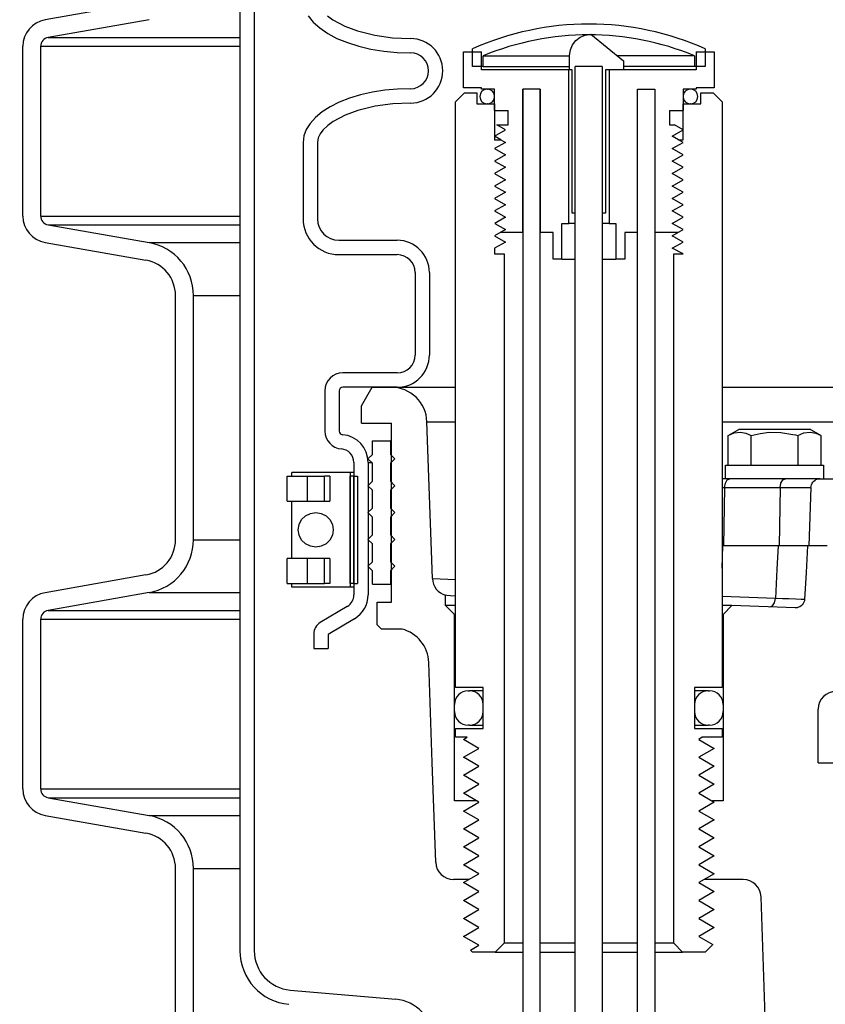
# Model space of a CAD drawing. Extents: x -169 to 6736, y -208 to 3022.
# Tile 313 of 656: x 1752.09 to 1757.71, y 969.54 to 976.41. Entities that reach past the tile are written whole.
import ezdxf

# ---------------------------------------------------------------- set-up
doc = ezdxf.new("R2010")
doc.units = 0
doc.header["$MEASUREMENT"] = 0
doc.header["$PDSIZE"] = 1
doc.layers.get('DEFPOINTS').update_dxf_attribs({"linetype": 'CONTINUOUS'})
for name, color, linetype in [('DIM', 3, 'CONTINUOUS'), ('PEAGRAVEL-HATCH', 3, 'CONTINUOUS'), ('SPILL-BUCKET', 1, 'CONTINUOUS')]:
    doc.layers.add(name, color=color, linetype=linetype)
doc.styles.add('SIMPLEX', font='simplex')
doc.dimstyles.new('DIM64', dxfattribs={"dimscale": 64, "dimtxt": 0.09375, "dimasz": 0.09375, "dimexe": 0.0625, "dimexo": 0.0625, "dimgap": 0.046875, "dimtad": 1, "dimdec": 4, "dimzin": 3, "dimdsep": 46, "dimlunit": 4, "dimtxsty": 'SIMPLEX', "dimcen": 0, "dimclrd": 256, "dimclre": 256, "dimclrt": 256, "dimadec": 0, "dimazin": 0, "dimtfac": 1, "dimtdec": 4, "dimtmove": 0, "dimatfit": 3, "dimfxl": 1, "dimfrac": 2, "dimtolj": 1, "dimtzin": 0, "dimarcsym": 0})

# ---------------------------------------------------------------- blocks, each defined once
blk = doc.blocks.new('*D109')
at = {"layer": 'DEFPOINTS', "color": 0, "transparency": 16777216}
for p in [(1368.5861, 978.296), (2031.8114, 978.0147), (1368.5861, 700.5233)]:
    blk.add_point(p, dxfattribs=at)
at = {"layer": 'DIM', "lineweight": -2, "transparency": 16777216}
for p, q in [((1368.5861, 974.296), (1368.5861, 696.5233)), ((2031.8114, 974.0147), (2031.8114, 696.5233)), ((2025.8114, 700.5233), (1374.5861, 700.5233))]:
    blk.add_line(p, q, dxfattribs=at)
at = {"layer": 'DIM', "transparency": 16777216}
for points in [[(1374.5861, 701.5233), (1374.5861, 699.5233), (1368.5861, 700.5233)], [(2025.8114, 701.5233), (2025.8114, 699.5233), (2031.8114, 700.5233)]]:
    blk.add_solid(points, dxfattribs=at)
at = {"layer": 'DIM', "transparency": 16777216, "insert": (1700.1988, 708.0947), "char_height": 6, "attachment_point": 5, "style": 'SIMPLEX'}
blk.add_mtext('\\A1;55\'-3 1/4" (F.V. TANK SLAB)', dxfattribs=at)

msp = doc.modelspace()

# ---------------------------------------------------------------- hatches: boundary and pattern name
at = {"layer": 'PEAGRAVEL-HATCH'}
h = msp.add_hatch(dxfattribs=at)
h.set_pattern_fill('AR-SAND', color=256, scale=7.5, style=0)
h.set_pattern_definition([(37.5, (-582.244, 31.247), (-0.47245, 14.45118), [0, -11.4, 0, -12.75, 0, -12.1875]), (7.5, (-582.244, 31.247), (13.27333, 21.1661), [0, -6.15, 0, -10.275, 0, -3.9375]), (327.5, (-591.469, 31.247), (23.356064, 0.04244), [0, -3.75, 0, -13.5, 0, -17.625]), (317.5, (-591.469, 31.247), (22.54595, 6.58257), [0, -1.875, 0, -8.85, 0, -10.125])])
h.paths.add_polyline_path([(1693.09521, 968.36731), (1694.35233, 969.62443), (1692.81741, 971.25629), (1692.81741, 973.7036), (1694.67791, 973.7036), (1694.6793, 978.29596), (1752.11784, 978.29596), (1752.11784, 967.14591), (1753.12469, 966.95192), (1753.1918, 965.18198), (1753.42023, 965.18198), (1753.445, 963.3542), (1757.85683, 961.99078), (1757.937, 960.77814), (1758.16516, 960.77817), (1758.16798, 935.26576), (1695.81741, 935.26576), (1692.81741, 938.26576)])
h.paths.add_polyline_path([(1687.63109, 930.05404), (1687.63109, 935.93084), (1689.57711, 937.39111), (1690.31704, 939.70884), (1690.31704, 973.7036), (1691.81741, 973.7036), (1691.81741, 938.26576), (1692.98898, 935.43733), (1695.81741, 934.26576), (1758.16444, 934.26576), (1758.16444, 923.08613), (1757.47508, 923.08613), (1757.83632, 917.24243), (1757.13998, 915.87407), (1755.66445, 915.52328), (1754.66445, 917.52328), (1750.00839, 918.21114), (1748.66445, 915.52328), (1739.16445, 915.52328), (1738.16445, 917.52328), (1733.16445, 917.52328), (1732.16445, 915.52328), (1722.66445, 915.52328), (1721.66445, 917.52328), (1716.66445, 917.52328), (1715.66445, 915.52328), (1696.91445, 915.52328), (1695.91445, 917.52328), (1694.9525, 917.52328), (1694.9525, 923.05328), (1693.19514, 927.29592), (1688.53029, 929.05404)])

# ---------------------------------------------------------------- linework, layer by layer
at = {"layer": 'SPILL-BUCKET', "color": 1, "linetype": 'Continuous'}
for p, q in [((1753.63054, 984.10802), (1753.63054, 969.91046)), ((1753.73047, 984.10802), (1753.73047, 969.91046)), ((1752.97503, 976.5303), (1752.27141, 976.40623)), ((1752.99672, 976.40728), (1752.2931, 976.28321)), ((1754.10757, 976.43449), (1754.14222, 976.39074)), ((1754.14222, 976.39074), (1754.18756, 976.3495)), ((1754.2412, 976.43456), (1754.27925, 976.40659)), ((1754.27925, 976.40659), (1754.36197, 976.36183)), ((1754.18756, 976.3495), (1754.24289, 976.31142)), ((1754.36197, 976.36183), (1754.44994, 976.32884)), ((1754.44994, 976.32884), (1754.5712, 976.2982)), ((1754.24289, 976.31142), (1754.30732, 976.27712)), ((1754.30732, 976.27712), (1754.37984, 976.24712)), ((1754.37984, 976.24712), (1754.45931, 976.2219)), ((1754.5712, 976.2982), (1754.69502, 976.28091)), ((1754.69502, 976.28091), (1754.82038, 976.27548)), ((1755.94976, 976.23153), (1755.97315, 976.26202)), ((1755.97315, 976.26202), (1756.00369, 976.28511)), ((1756.00369, 976.28511), (1756.03915, 976.30006)), ((1756.03915, 976.30006), (1756.07712, 976.30684)), ((1756.07712, 976.30684), (1756.30485, 976.12024)), ((1752.11657, 975.03718), (1752.11657, 976.22171)), ((1752.24149, 975.03718), (1752.24149, 976.22171)), ((1754.45931, 976.2219), (1754.54447, 976.20187)), ((1754.54447, 976.20187), (1754.63399, 976.18732)), ((1754.63399, 976.18732), (1754.72644, 976.17851)), ((1754.72644, 976.17851), (1754.82038, 976.17555)), ((1755.18948, 976.1827), (1755.31439, 976.1827)), ((1755.18948, 975.93287), (1755.18948, 976.1827)), ((1755.31439, 976.05778), (1755.31439, 976.1827)), ((1755.92971, 976.15771), (1755.93491, 976.19596)), ((1755.93491, 976.19596), (1755.94976, 976.23153)), ((1756.81337, 976.1827), (1756.93828, 976.1827)), ((1756.81337, 976.1827), (1756.81337, 976.05778)), ((1756.93828, 976.1827), (1756.93828, 975.93287)), ((1755.92971, 976.05778), (1755.92971, 976.15771)), ((1756.30485, 976.12024), (1756.30485, 976.05778)), ((1755.92332, 976.05778), (1755.31439, 976.05778)), ((1755.92332, 974.98602), (1755.92332, 976.05778)), ((1755.94677, 976.05778), (1755.92971, 976.05778)), ((1755.94677, 975.05846), (1755.94677, 976.05778)), ((1755.96958, 975.05846), (1755.96958, 976.07991)), ((1756.15695, 976.07991), (1756.15695, 975.05846)), ((1756.30485, 976.05778), (1756.18099, 976.05778)), ((1756.18099, 976.05778), (1756.18099, 975.05846)), ((1756.20443, 976.05778), (1756.20443, 974.98602)), ((1756.81337, 976.05778), (1756.20443, 976.05778)), ((1754.64101, 975.91483), (1754.55461, 975.90137)), ((1754.73004, 975.92299), (1754.64101, 975.91483)), ((1754.82038, 975.92572), (1754.73004, 975.92299)), ((1755.31439, 975.93287), (1755.18948, 975.93287)), ((1755.31439, 975.92287), (1755.31439, 975.93287)), ((1755.40683, 975.92287), (1755.31439, 975.92287)), ((1755.40683, 975.77298), (1755.40683, 975.92287)), ((1755.60419, 975.92287), (1755.60419, 964.6156)), ((1755.60419, 974.92356), (1755.60419, 975.92287)), ((1755.72411, 975.92287), (1755.60419, 975.92287)), ((1755.72411, 964.6156), (1755.72411, 975.92287)), ((1755.72411, 975.92287), (1755.72411, 974.92356)), ((1756.40364, 975.92287), (1756.52356, 975.92287)), ((1756.40364, 975.92287), (1756.52356, 975.92287)), ((1756.40364, 964.6156), (1756.40364, 975.92287)), ((1756.40364, 974.92356), (1756.40364, 975.92287)), ((1756.52356, 975.92287), (1756.52356, 974.92356)), ((1756.52356, 975.92287), (1756.52356, 964.6156)), ((1756.72093, 975.92287), (1756.72093, 975.77298)), ((1756.81337, 975.92287), (1756.72093, 975.92287)), ((1756.93828, 975.93287), (1756.81337, 975.93287)), ((1756.81337, 975.93287), (1756.81337, 975.92287)), ((1754.39462, 975.85939), (1754.32337, 975.83148)), ((1754.47207, 975.8828), (1754.39462, 975.85939)), ((1754.55461, 975.90137), (1754.47207, 975.8828)), ((1754.25938, 975.79948), (1754.20356, 975.76386)), ((1754.32337, 975.83148), (1754.25938, 975.79948)), ((1754.45308, 975.77342), (1754.36473, 975.7406)), ((1754.57328, 975.80351), (1754.45308, 975.77342)), ((1754.69581, 975.82047), (1754.57328, 975.80351)), ((1754.82038, 975.82579), (1754.69581, 975.82047)), ((1755.40683, 975.77298), (1755.50176, 975.77298)), ((1755.50176, 975.67305), (1755.50176, 975.77298)), ((1756.62599, 975.77298), (1756.62599, 975.67305)), ((1756.62599, 975.77298), (1756.72093, 975.77298)), ((1754.15674, 975.72513), (1754.11959, 975.68386)), ((1754.20356, 975.76386), (1754.15674, 975.72513)), ((1754.36473, 975.7406), (1754.28138, 975.69607)), ((1754.09267, 975.64066), (1754.07635, 975.59615)), ((1754.11959, 975.68386), (1754.09267, 975.64066)), ((1754.20952, 975.63604), (1754.19022, 975.61064)), ((1754.24337, 975.66852), (1754.20952, 975.63604)), ((1754.28138, 975.69607), (1754.24337, 975.66852)), ((1755.40683, 975.5946), (1755.48212, 975.63807)), ((1755.42154, 975.67305), (1755.50176, 975.67305)), ((1755.48212, 975.63807), (1755.42154, 975.67305)), ((1756.62599, 975.67305), (1756.66035, 975.67305)), ((1756.64564, 975.5946), (1756.72093, 975.63807)), ((1756.72093, 975.63807), (1756.66035, 975.67305)), ((1754.07635, 975.59615), (1754.07089, 975.55098)), ((1754.17622, 975.58211), (1754.17082, 975.55098)), ((1754.19022, 975.61064), (1754.17622, 975.58211)), ((1755.44923, 975.57011), (1755.40683, 975.5946)), ((1756.68804, 975.57011), (1756.64564, 975.5946)), ((1754.07089, 975.55098), (1754.07089, 975.01767)), ((1754.17082, 975.55098), (1754.17082, 975.01767)), ((1755.96958, 975.05846), (1755.94677, 975.05846)), ((1756.18099, 975.05846), (1756.15695, 975.05846)), ((1752.2931, 974.97567), (1752.99672, 974.8516)), ((1755.87651, 974.98602), (1755.92332, 974.98602)), ((1755.87651, 974.73619), (1755.87651, 974.98602)), ((1755.93539, 974.98602), (1755.92332, 974.98602)), ((1755.96951, 974.98602), (1755.93539, 974.98602)), ((1756.19203, 974.98602), (1756.15699, 974.98602)), ((1756.20443, 974.98602), (1756.19203, 974.98602)), ((1756.20443, 974.98602), (1756.25125, 974.98602)), ((1756.25125, 974.98602), (1756.25125, 974.73619)), ((1755.60419, 974.92356), (1755.44924, 974.92356)), ((1755.81405, 974.92356), (1755.72411, 974.92356)), ((1755.81405, 974.73619), (1755.81405, 974.92356)), ((1756.40364, 974.92356), (1756.31371, 974.92356)), ((1756.31371, 974.92356), (1756.31371, 974.73619)), ((1756.68804, 974.92356), (1756.52356, 974.92356)), ((1752.27141, 974.85265), (1752.97503, 974.72859)), ((1754.32072, 974.86777), (1754.72729, 974.86777)), ((1754.32072, 974.76784), (1754.72729, 974.76784)), ((1755.87651, 974.73619), (1755.81405, 974.73619)), ((1755.87651, 974.73619), (1755.88284, 974.73619)), ((1755.88284, 974.73619), (1755.90143, 974.73619)), ((1755.90143, 974.73619), (1755.931, 974.73619)), ((1755.931, 974.73619), (1755.96956, 974.73619)), ((1756.15695, 974.73619), (1756.196, 974.73619)), ((1756.196, 974.73619), (1756.22597, 974.73619)), ((1756.22597, 974.73619), (1756.24482, 974.73619)), ((1756.24482, 974.73619), (1756.25125, 974.73619)), ((1756.31371, 974.73619), (1756.25125, 974.73619)), ((1754.85221, 974.64292), (1754.85221, 974.06757)), ((1754.95214, 974.64292), (1754.95214, 974.06757)), ((1753.18147, 972.77906), (1753.18147, 974.48255)), ((1753.30639, 972.77906), (1753.30639, 974.48255)), ((1754.72729, 973.94265), (1754.34818, 973.94265)), ((1754.72729, 973.84272), (1754.34818, 973.84272)), ((1754.22326, 973.81774), (1754.22326, 973.53668)), ((1754.32319, 973.81774), (1754.32319, 973.53668)), ((1754.425, 973.31873), (1754.425, 972.3939)), ((1754.52493, 973.31873), (1754.52493, 972.3939)), ((1753.99909, 973.24756), (1753.99319, 973.24756)), ((1753.99319, 973.22258), (1753.99319, 973.24756)), ((1754.01645, 973.24756), (1753.99909, 973.24756)), ((1754.04424, 973.24756), (1754.01645, 973.24756)), ((1754.08087, 973.24756), (1754.04424, 973.24756)), ((1754.1242, 973.24756), (1754.08087, 973.24756)), ((1754.17171, 973.24756), (1754.1242, 973.24756)), ((1754.22065, 973.24756), (1754.17171, 973.24756)), ((1754.26816, 973.24756), (1754.22065, 973.24756)), ((1754.31149, 973.24756), (1754.26816, 973.24756)), ((1754.34812, 973.24756), (1754.31149, 973.24756)), ((1754.37592, 973.24756), (1754.34812, 973.24756)), ((1754.39327, 973.24756), (1754.37592, 973.24756)), ((1754.39917, 973.24756), (1754.39327, 973.24756)), ((1754.39917, 973.24756), (1754.39917, 972.4481)), ((1754.41227, 973.24756), (1754.39918, 973.24756)), ((1754.425, 973.24756), (1754.41227, 973.24756)), ((1753.9604, 973.0477), (1753.9604, 973.22258)), ((1753.9604, 973.22258), (1753.9666, 973.22258)), ((1753.9666, 973.22258), (1753.98485, 973.22258)), ((1753.98485, 973.22258), (1754.0142, 973.22258)), ((1753.98539, 973.22258), (1753.98735, 973.22258)), ((1753.98735, 973.22258), (1753.9932, 973.22258)), ((1754.0142, 973.22258), (1754.05311, 973.22258)), ((1754.05311, 973.22258), (1754.09954, 973.22258)), ((1754.09954, 973.22258), (1754.16351, 973.22258)), ((1754.09954, 973.22258), (1754.09954, 973.0477)), ((1754.16351, 973.22258), (1754.22138, 973.22258)), ((1754.25775, 973.22258), (1754.22138, 973.22258)), ((1754.22138, 973.0477), (1754.22138, 973.22258)), ((1754.25775, 973.22258), (1754.25775, 973.0477)), ((1754.39916, 973.22258), (1754.3996, 973.22258)), ((1754.3996, 973.22258), (1754.40001, 973.22258)), ((1754.425, 973.22258), (1754.40001, 973.22258)), ((1754.40001, 972.47309), (1754.40001, 973.22258)), ((1754.425, 973.22258), (1754.425, 972.47309)), ((1754.425, 972.47309), (1754.425, 973.22258)), ((1754.425, 973.22258), (1754.44998, 973.22258)), ((1754.44998, 973.22258), (1754.44998, 972.47309)), ((1753.9604, 973.0477), (1753.9666, 973.0477)), ((1753.9666, 973.0477), (1753.98485, 973.0477)), ((1753.98485, 973.0477), (1754.0142, 973.0477)), ((1753.98539, 973.0477), (1753.98735, 973.0477)), ((1753.98735, 973.0477), (1753.99319, 973.0477)), ((1753.99319, 972.64797), (1753.99319, 973.04768)), ((1754.0142, 973.0477), (1754.05311, 973.0477)), ((1754.05311, 973.0477), (1754.09954, 973.0477)), ((1754.09954, 973.0477), (1754.1635, 973.0477)), ((1754.1635, 973.0477), (1754.22138, 973.0477)), ((1754.22138, 973.0477), (1754.25775, 973.0477)), ((1754.39916, 973.0477), (1754.39959, 973.0477)), ((1754.39959, 973.0477), (1754.40001, 973.0477)), ((1754.39993, 972.93955), (1754.39918, 972.94046)), ((1753.9666, 972.64797), (1753.9604, 972.64797)), ((1753.9604, 972.47309), (1753.9604, 972.64797)), ((1753.98485, 972.64797), (1753.9666, 972.64797)), ((1754.0142, 972.64797), (1753.98485, 972.64797)), ((1753.98735, 972.64797), (1753.98539, 972.64797)), ((1753.99319, 972.64797), (1753.98735, 972.64797)), ((1754.05311, 972.64797), (1754.0142, 972.64797)), ((1754.09954, 972.64797), (1754.05311, 972.64797)), ((1754.1635, 972.64797), (1754.09954, 972.64797)), ((1754.09954, 972.64797), (1754.09954, 972.47309)), ((1754.22138, 972.64797), (1754.1635, 972.64797)), ((1754.22138, 972.47309), (1754.22138, 972.64797)), ((1754.25775, 972.64797), (1754.22138, 972.64797)), ((1754.25775, 972.64797), (1754.25775, 972.47309)), ((1754.39959, 972.64797), (1754.39916, 972.64797)), ((1754.40001, 972.64797), (1754.39959, 972.64797)), ((1752.97503, 972.53303), (1752.27141, 972.40896)), ((1753.9604, 972.47309), (1753.9666, 972.47309)), ((1753.9666, 972.47309), (1753.98485, 972.47309)), ((1753.98485, 972.47309), (1754.0142, 972.47309)), ((1753.98539, 972.47309), (1753.98735, 972.47309)), ((1753.98735, 972.47309), (1753.9932, 972.47309)), ((1753.99319, 972.4481), (1753.99319, 972.47309)), ((1754.0142, 972.47309), (1754.05311, 972.47309)), ((1754.05311, 972.47309), (1754.09954, 972.47309)), ((1754.09954, 972.47309), (1754.16351, 972.47309)), ((1754.16351, 972.47309), (1754.22138, 972.47309)), ((1754.25775, 972.47309), (1754.22138, 972.47309)), ((1754.39916, 972.47309), (1754.3996, 972.47309)), ((1754.3996, 972.47309), (1754.40001, 972.47309)), ((1754.425, 972.47309), (1754.40001, 972.47309)), ((1754.425, 972.47309), (1754.44998, 972.47309)), ((1752.99672, 972.41001), (1752.2931, 972.28595)), ((1753.99909, 972.4481), (1753.99319, 972.4481)), ((1754.01645, 972.4481), (1753.99909, 972.4481)), ((1754.04424, 972.4481), (1754.01645, 972.4481)), ((1754.08087, 972.4481), (1754.04424, 972.4481)), ((1754.1242, 972.4481), (1754.08087, 972.4481)), ((1754.17171, 972.4481), (1754.1242, 972.4481)), ((1754.22065, 972.4481), (1754.17171, 972.4481)), ((1754.26816, 972.4481), (1754.22065, 972.4481)), ((1754.31149, 972.4481), (1754.26816, 972.4481)), ((1754.34812, 972.4481), (1754.31149, 972.4481)), ((1754.37592, 972.4481), (1754.34812, 972.4481)), ((1754.39327, 972.4481), (1754.37592, 972.4481)), ((1754.39917, 972.4481), (1754.39327, 972.4481)), ((1754.41227, 972.4481), (1754.39918, 972.4481)), ((1754.425, 972.4481), (1754.41227, 972.4481)), ((1754.3793, 972.31344), (1754.19088, 972.20104)), ((1752.11657, 971.03991), (1752.11657, 972.22444)), ((1752.24149, 971.03991), (1752.24149, 972.22444)), ((1754.4305, 972.22762), (1754.24512, 972.11704)), ((1754.14519, 972.12058), (1754.14519, 972.02027)), ((1754.24512, 972.11704), (1754.24512, 972.02027)), ((1754.14519, 972.02027), (1754.24512, 972.02027)), ((1755.2678, 971.72474), (1755.24096, 971.72474)), ((1755.32688, 971.72474), (1755.2678, 971.72474)), ((1755.24096, 971.48491), (1755.26782, 971.48491)), ((1755.26782, 971.48491), (1755.32688, 971.48491)), ((1752.2931, 970.9784), (1752.99672, 970.85433)), ((1755.28452, 970.95586), (1755.12702, 970.95586)), ((1757.00074, 970.95586), (1756.92515, 970.95586)), ((1752.27141, 970.85539), (1752.97503, 970.73132)), ((1753.18147, 969.28145), (1753.18147, 970.48529)), ((1753.30639, 969.28145), (1753.30639, 970.48529)), ((1756.86718, 970.40757), (1756.8301, 970.38616)), ((1757.14005, 970.40757), (1756.87083, 970.40757)), ((1757.37846, 967.03487), (1757.26489, 970.28701)), ((1753.98133, 969.63669), (1754.71736, 969.5723))]:
    msp.add_line(p, q, dxfattribs=at)
at = {"layer": 'SPILL-BUCKET', "color": 7}
for p, q in [((1752.2931, 976.28322), (1753.63054, 976.28322)), ((1752.24149, 976.22171), (1753.63054, 976.22171)), ((1755.32688, 976.15487), (1755.92971, 976.15487)), ((1756.80087, 976.15487), (1756.26259, 976.15487)), ((1755.32688, 976.07992), (1755.92971, 976.07992)), ((1756.80087, 976.07992), (1756.30485, 976.07992)), ((1752.24149, 975.03718), (1753.63054, 975.03718)), ((1752.2931, 974.97567), (1753.63054, 974.97567)), ((1752.99672, 974.8516), (1753.63054, 974.8516)), ((1753.30639, 974.48255), (1753.63054, 974.48255)), ((1754.68518, 973.84272), (1755.13451, 973.84272)), ((1754.93486, 973.60161), (1755.13451, 973.60161)), ((1756.99323, 973.14404), (1757.00196, 973.14404)), ((1757.00196, 973.14404), (1757.0108, 973.14404)), ((1757.0108, 973.14404), (1757.39832, 973.14404)), ((1757.39832, 973.14404), (1757.46215, 973.14404)), ((1757.46215, 973.14404), (1757.51674, 973.14404)), ((1757.51674, 973.14404), (1757.56068, 973.14404)), ((1757.56068, 973.14404), (1757.59284, 973.14404)), ((1757.59284, 973.14404), (1757.6124, 973.14404)), ((1753.30639, 972.77906), (1753.63054, 972.77906)), ((1754.97305, 972.5079), (1755.13451, 972.50239)), ((1752.99672, 972.41001), (1753.63054, 972.41001)), ((1757.36472, 972.36858), (1756.99325, 972.38155)), ((1757.41485, 972.36686), (1757.36472, 972.36858)), ((1757.45872, 972.3654), (1757.41485, 972.36686)), ((1757.50814, 972.36381), (1757.45872, 972.3654)), ((1757.54413, 972.36274), (1757.50814, 972.36381)), ((1757.56773, 972.36215), (1757.54413, 972.36274)), ((1757.56821, 972.36214), (1757.56674, 972.35187)), ((1757.56798, 972.36215), (1757.56773, 972.36215)), ((1752.2931, 972.28595), (1753.63054, 972.28595)), ((1752.24149, 972.22444), (1753.63054, 972.22444)), ((1752.24149, 971.03991), (1753.63054, 971.03991)), ((1752.2931, 970.9784), (1753.63054, 970.9784)), ((1752.99672, 970.85434), (1753.63054, 970.85434)), ((1753.30639, 970.48529), (1753.63054, 970.48529))]:
    msp.add_line(p, q, dxfattribs=at)
at = {"layer": 'SPILL-BUCKET', "color": 7, "linetype": 'Continuous'}
for p, q in [((1755.25193, 976.07992), (1755.25193, 976.20423)), ((1756.87582, 976.20423), (1756.87582, 976.07992)), ((1755.32688, 976.07992), (1755.32688, 976.15487)), ((1756.80087, 976.15487), (1756.80087, 976.07992)), ((1755.32688, 976.07992), (1755.25193, 976.07992)), ((1756.87582, 976.07992), (1756.80087, 976.07992)), ((1756.99625, 973.84272), (1758.16091, 973.84272)), ((1756.99625, 973.60161), (1758.16091, 973.60161)), ((1754.55491, 973.46798), (1754.67982, 973.46798)), ((1754.55491, 973.37429), (1754.55491, 973.46798)), ((1754.67982, 973.46798), (1754.67982, 973.37429)), ((1754.68194, 973.46798), (1754.67982, 973.46798)), ((1754.6883, 973.46798), (1754.68194, 973.46798)), ((1754.52368, 973.34306), (1754.55491, 973.37429)), ((1754.68194, 973.37429), (1754.67982, 973.37429)), ((1754.67982, 973.37429), (1754.71105, 973.34306)), ((1754.6883, 973.37429), (1754.68194, 973.37429)), ((1754.55491, 973.31183), (1754.52368, 973.34306)), ((1754.52493, 973.31873), (1754.53071, 973.31873)), ((1754.53071, 973.31873), (1754.54804, 973.31873)), ((1754.55491, 973.18692), (1754.55491, 973.31183)), ((1754.71105, 973.34306), (1754.67982, 973.31183)), ((1754.67982, 973.31183), (1754.67982, 973.18692)), ((1754.68194, 973.31183), (1754.67982, 973.31183)), ((1754.6883, 973.31183), (1754.68194, 973.31183)), ((1754.52368, 973.15569), (1754.55491, 973.18692)), ((1754.55491, 973.12446), (1754.52368, 973.15569)), ((1754.68194, 973.18692), (1754.67982, 973.18692)), ((1754.67982, 973.18692), (1754.71105, 973.15569)), ((1754.71105, 973.15569), (1754.67982, 973.12446)), ((1754.6883, 973.18692), (1754.68194, 973.18692)), ((1754.55491, 972.99955), (1754.55491, 973.12446)), ((1754.67982, 973.12446), (1754.67982, 972.99955)), ((1754.68194, 973.12446), (1754.67982, 973.12446)), ((1754.6883, 973.12446), (1754.68194, 973.12446)), ((1754.08771, 972.94562), (1754.1217, 972.96278)), ((1754.1217, 972.96278), (1754.15938, 972.9687)), ((1754.15938, 972.9687), (1754.19706, 972.96278)), ((1754.19706, 972.96278), (1754.23105, 972.94562)), ((1754.52368, 972.96832), (1754.55491, 972.99955)), ((1754.55491, 972.93709), (1754.52368, 972.96832)), ((1754.67982, 972.99955), (1754.71105, 972.96832)), ((1754.68194, 972.99955), (1754.67982, 972.99955)), ((1754.71105, 972.96832), (1754.67982, 972.93709)), ((1754.6883, 972.99955), (1754.68194, 972.99955)), ((1754.03745, 972.84783), (1754.04342, 972.88518)), ((1754.04342, 972.88518), (1754.06074, 972.91888)), ((1754.06074, 972.91888), (1754.08771, 972.94562)), ((1754.23105, 972.94562), (1754.25803, 972.91888)), ((1754.25803, 972.91888), (1754.27535, 972.88518)), ((1754.27535, 972.88518), (1754.28132, 972.84783)), ((1754.55491, 972.81217), (1754.55491, 972.93709)), ((1754.67982, 972.93709), (1754.67982, 972.81217)), ((1754.68194, 972.93709), (1754.67982, 972.93709)), ((1754.6883, 972.93709), (1754.68194, 972.93709)), ((1754.04342, 972.81048), (1754.03745, 972.84783)), ((1754.28132, 972.84783), (1754.27535, 972.81048)), ((1754.52368, 972.78095), (1754.55491, 972.81217)), ((1754.67982, 972.81217), (1754.71105, 972.78095)), ((1754.68194, 972.81217), (1754.67982, 972.81217)), ((1754.6883, 972.81217), (1754.68194, 972.81217)), ((1754.06074, 972.77679), (1754.04342, 972.81048)), ((1754.08771, 972.75005), (1754.06074, 972.77679)), ((1754.1217, 972.73288), (1754.08771, 972.75005)), ((1754.23105, 972.75005), (1754.19706, 972.73288)), ((1754.25803, 972.77679), (1754.23105, 972.75005)), ((1754.27535, 972.81048), (1754.25803, 972.77679)), ((1754.55491, 972.74972), (1754.52368, 972.78095)), ((1754.55491, 972.6248), (1754.55491, 972.74972)), ((1754.71105, 972.78095), (1754.67982, 972.74972)), ((1754.68194, 972.74972), (1754.67982, 972.74972)), ((1754.67982, 972.74972), (1754.67982, 972.6248)), ((1754.6883, 972.74972), (1754.68194, 972.74972)), ((1754.15938, 972.72696), (1754.1217, 972.73288)), ((1754.19706, 972.73288), (1754.15938, 972.72696)), ((1754.18284, 972.72687), (1754.1825, 972.72704)), ((1754.52368, 972.59357), (1754.55491, 972.6248)), ((1754.67982, 972.6248), (1754.71105, 972.59357)), ((1754.68194, 972.6248), (1754.67982, 972.6248)), ((1754.6883, 972.6248), (1754.68194, 972.6248)), ((1754.55491, 972.56235), (1754.52368, 972.59357)), ((1754.55491, 972.46866), (1754.55491, 972.56235)), ((1754.71105, 972.59357), (1754.67982, 972.56235)), ((1754.67982, 972.56235), (1754.67982, 972.46866)), ((1754.68194, 972.56235), (1754.67982, 972.56235)), ((1754.6883, 972.56235), (1754.68194, 972.56235)), ((1754.55491, 972.46866), (1754.67982, 972.46866)), ((1754.68194, 972.46866), (1754.67982, 972.46866)), ((1754.6883, 972.46866), (1754.68194, 972.46866)), ((1755.07241, 972.32024), (1755.06456, 972.32024)), ((1755.09584, 972.32024), (1755.07241, 972.32024)), ((1755.13448, 972.32024), (1755.09584, 972.32024)), ((1755.22195, 971.72474), (1755.23195, 971.72474)), ((1755.24096, 971.72474), (1755.23195, 971.72474)), ((1756.89581, 971.72474), (1756.88679, 971.72474)), ((1756.89581, 971.72474), (1756.9058, 971.72474)), ((1755.12702, 971.57984), (1755.12702, 971.62981)), ((1755.32688, 971.57984), (1755.32688, 971.62981)), ((1756.80087, 971.62981), (1756.80087, 971.57984)), ((1757.00074, 971.62981), (1757.00074, 971.57984)), ((1755.23195, 971.48491), (1755.22195, 971.48491)), ((1755.23195, 971.48491), (1755.24096, 971.48491)), ((1756.8868, 971.48491), (1756.89581, 971.48491)), ((1756.9058, 971.48491), (1756.89581, 971.48491))]:
    msp.add_line(p, q, dxfattribs=at)
at = {"layer": 'SPILL-BUCKET', "color": 8, "linetype": 'Continuous'}
for p, q in [((1756.15695, 976.07991), (1755.96958, 976.07991)), ((1756.15695, 976.07991), (1755.96958, 976.07991)), ((1755.96958, 967.83555), (1755.96958, 976.07991)), ((1756.15695, 976.07991), (1756.15756, 967.83555)), ((1755.60419, 969.96345), (1755.47228, 969.96345)), ((1755.96955, 969.96345), (1755.72411, 969.96345)), ((1756.40364, 969.96345), (1756.15694, 969.96345)), ((1756.65547, 969.96345), (1756.52356, 969.96345)), ((1755.40983, 969.90099), (1755.60419, 969.90099)), ((1755.72411, 969.90099), (1755.96962, 969.90099)), ((1756.15699, 969.90099), (1756.40364, 969.90099)), ((1756.52356, 969.90099), (1756.71793, 969.90099))]:
    msp.add_line(p, q, dxfattribs=at)
at = {"layer": 'SPILL-BUCKET', "color": 3, "linetype": 'Continuous'}
for p, q in [((1755.35436, 975.92287), (1755.35636, 975.92287)), ((1755.3039, 975.87041), (1755.3039, 975.87241)), ((1755.40683, 975.87041), (1755.40683, 975.87241)), ((1756.72093, 975.87241), (1756.72093, 975.87041)), ((1756.82386, 975.87241), (1756.82386, 975.87041)), ((1755.35636, 975.81994), (1755.35436, 975.81994)), ((1756.77339, 975.81994), (1756.77139, 975.81994))]:
    msp.add_line(p, q, dxfattribs=at)
at = {"layer": 'SPILL-BUCKET', "linetype": 'Continuous'}
for p, q in [((1754.47746, 973.7129), (1754.55241, 973.84272)), ((1754.55241, 973.84272), (1754.68518, 973.84272)), ((1756.99344, 973.84272), (1756.99344, 972.12553)), ((1754.47746, 973.59289), (1754.47746, 973.7129)), ((1754.47746, 973.59289), (1754.68832, 973.59289)), ((1754.68832, 972.34375), (1754.68832, 973.59289)), ((1754.97305, 972.5079), (1754.93486, 973.60161)), ((1757.03445, 973.50495), (1757.10916, 973.54808)), ((1757.03445, 973.50495), (1757.07695, 973.52403)), ((1757.03445, 973.29825), (1757.03445, 973.50495)), ((1757.07695, 973.52403), (1757.12136, 973.52992)), ((1757.60882, 973.54808), (1757.10916, 973.54808)), ((1757.12136, 973.52992), (1757.1591, 973.52245)), ((1757.1591, 973.52245), (1757.19672, 973.50495)), ((1757.19672, 973.50495), (1757.25769, 973.51983)), ((1757.19672, 973.29825), (1757.19672, 973.50495)), ((1757.25769, 973.51983), (1757.32045, 973.52853)), ((1757.32045, 973.52853), (1757.40329, 973.52805)), ((1757.40329, 973.52805), (1757.4872, 973.51397)), ((1757.4872, 973.51397), (1757.50427, 973.50966)), ((1757.50427, 973.50966), (1757.52126, 973.50495)), ((1757.52126, 973.50495), (1757.56376, 973.52403)), ((1757.52126, 973.50495), (1757.52126, 973.29825)), ((1757.56376, 973.52403), (1757.60816, 973.52992)), ((1757.60816, 973.52992), (1757.64591, 973.52245)), ((1757.60882, 973.54808), (1757.68353, 973.50495)), ((1757.64591, 973.52245), (1757.68353, 973.50495)), ((1757.68353, 973.29825), (1757.68353, 973.50495)), ((1757.01772, 973.20432), (1757.01772, 973.29825)), ((1757.01772, 973.29825), (1757.70026, 973.29825)), ((1757.70026, 973.29825), (1757.70026, 973.20432)), ((1757.01925, 973.20432), (1756.99324, 973.20432)), ((1757.0108, 973.14404), (1757.01601, 973.17434)), ((1757.01601, 973.17434), (1757.02906, 973.19631)), ((1757.0466, 973.20432), (1757.01925, 973.20432)), ((1757.02906, 973.19631), (1757.0466, 973.20432)), ((1757.43412, 973.20432), (1757.0466, 973.20432)), ((1757.39832, 973.14404), (1757.40352, 973.17434)), ((1757.40352, 973.17434), (1757.41657, 973.19631)), ((1757.41657, 973.19631), (1757.43412, 973.20432)), ((1757.50708, 973.20432), (1757.43412, 973.20432)), ((1757.5692, 973.20432), (1757.50708, 973.20432)), ((1757.6188, 973.20432), (1757.5692, 973.20432)), ((1757.6135, 973.15361), (1757.61606, 973.1629)), ((1757.61606, 973.1629), (1757.62042, 973.17235)), ((1757.65456, 973.20432), (1757.6188, 973.20432)), ((1757.62042, 973.17235), (1757.62628, 973.18095)), ((1757.62628, 973.18095), (1757.63355, 973.18851)), ((1757.63355, 973.18851), (1757.64197, 973.19476)), ((1757.64197, 973.19476), (1757.64771, 973.19793)), ((1757.64771, 973.19793), (1757.65375, 973.20048)), ((1757.65375, 973.20048), (1757.66411, 973.20328)), ((1757.67552, 973.20432), (1757.65456, 973.20432)), ((1757.66411, 973.20328), (1757.67479, 973.20431)), ((1757.67479, 973.20431), (1757.67516, 973.20432)), ((1757.67516, 973.20432), (1757.67552, 973.20432)), ((1757.67552, 973.20432), (1757.96631, 973.20432)), ((1757.0108, 973.14404), (1757.00263, 972.73589)), ((1757.39832, 973.14404), (1757.39014, 972.73589)), ((1757.6124, 973.14404), (1757.59797, 972.73589)), ((1757.6124, 973.14404), (1757.6135, 973.15361)), ((1756.99324, 972.57978), (1756.99793, 972.73589)), ((1757.72524, 972.73589), (1757.00263, 972.73589)), ((1757.3837, 972.73589), (1757.37526, 972.57271)), ((1757.58941, 972.73589), (1757.57884, 972.54902)), ((1757.37526, 972.57271), (1757.36472, 972.36858)), ((1757.57884, 972.54902), (1757.56821, 972.36214)), ((1754.58676, 972.34375), (1754.68832, 972.34375)), ((1754.58676, 972.18544), (1754.58676, 972.34375)), ((1755.06456, 972.32024), (1755.06456, 972.39187)), ((1755.07372, 972.38999), (1755.06462, 972.39186)), ((1755.10018, 972.38718), (1755.07372, 972.38999)), ((1755.13451, 972.38599), (1755.10018, 972.38718)), ((1757.34464, 972.31685), (1757.35848, 972.33841)), ((1757.35848, 972.33841), (1757.36472, 972.36858)), ((1757.55878, 972.33277), (1757.55253, 972.32448)), ((1757.56357, 972.34198), (1757.55878, 972.33277)), ((1757.56674, 972.35187), (1757.56357, 972.34198)), ((1755.06456, 972.32024), (1755.12702, 972.25779)), ((1757.00577, 972.32024), (1756.99322, 972.32024)), ((1757.0171, 972.32024), (1756.99324, 972.32108)), ((1757.00074, 972.25779), (1757.06164, 972.31869)), ((1757.0171, 972.32024), (1757.00577, 972.32024)), ((1757.04177, 972.31938), (1757.0171, 972.32024)), ((1757.05666, 972.31886), (1757.04177, 972.31938)), ((1757.06164, 972.31869), (1757.05666, 972.31886)), ((1757.50237, 972.3033), (1757.06164, 972.31869)), ((1757.32676, 972.30943), (1757.34464, 972.31685)), ((1757.50935, 972.30343), (1757.50237, 972.3033)), ((1757.51628, 972.3043), (1757.50935, 972.30343)), ((1757.52656, 972.30705), (1757.51628, 972.3043)), ((1757.53625, 972.31145), (1757.52656, 972.30705)), ((1757.54493, 972.3173), (1757.53625, 972.31145)), ((1757.55253, 972.32448), (1757.54493, 972.3173)), ((1755.12702, 970.95586), (1755.12702, 972.25779)), ((1755.12702, 972.25779), (1755.1289, 972.25779)), ((1755.1289, 972.25779), (1755.13452, 972.25779)), ((1756.99325, 972.25779), (1756.99886, 972.25779)), ((1756.99886, 972.25779), (1757.00074, 972.25779)), ((1757.00074, 972.25779), (1757.00074, 970.95586)), ((1754.61583, 972.15637), (1754.58676, 972.18544)), ((1754.61583, 972.15637), (1754.75852, 972.15637)), ((1754.97169, 971.22543), (1754.94734, 971.92274)), ((1756.85994, 971.72474), (1756.80087, 971.72474)), ((1756.88679, 971.72474), (1756.85994, 971.72474)), ((1757.66279, 971.22117), (1757.66279, 971.59592)), ((1756.80087, 971.48491), (1756.85995, 971.48491)), ((1756.85995, 971.48491), (1756.8868, 971.48491)), ((1754.99604, 970.52812), (1754.97169, 971.22543)), ((1757.66279, 971.22117), (1757.92823, 971.22117)), ((1755.22656, 970.40757), (1755.12088, 970.40757))]:
    msp.add_line(p, q, dxfattribs=at)
at = {"layer": 'SPILL-BUCKET', "color": 1, "linetype": 'Continuous'}
msp.add_lwpolyline([(1755.29766, 970.44861), (1755.18948, 970.51107), (1755.29766, 970.57353), (1755.18948, 970.63599), (1755.29766, 970.69844), (1755.18948, 970.7609), (1755.29766, 970.82336), (1755.18948, 970.88582), (1755.29766, 970.94827), (1755.18948, 971.01073), (1755.29766, 971.07319), (1755.18948, 971.13564), (1755.29766, 971.1981), (1755.18948, 971.26056), (1755.29766, 971.32302), (1755.18948, 971.38547), (1755.21457, 971.39997), (1755.18948, 971.39997), (1755.13451, 971.39997), (1755.13451, 971.46242), (1755.32688, 971.46242), (1755.32688, 971.74723), (1755.13451, 971.74723), (1755.13451, 975.83443), (1755.19697, 975.89689), (1755.28191, 975.89689), (1755.28191, 975.81994), (1755.40683, 975.81994), (1755.40683, 975.57011), (1755.44923, 975.57011), (1755.48212, 975.55113), (1755.40683, 975.50766), (1755.48212, 975.46419), (1755.40683, 975.42072), (1755.48212, 975.37725), (1755.40683, 975.33378), (1755.48212, 975.29031), (1755.40683, 975.24683), (1755.48212, 975.20337), (1755.40683, 975.15989), (1755.48212, 975.11642), (1755.40683, 975.07296), (1755.48212, 975.02948), (1755.40791, 974.98539), (1755.48212, 974.94254), (1755.40683, 974.89907), (1755.48212, 974.8556), (1755.40683, 974.81213), (1755.40683, 974.77266), (1755.47228, 974.77266), (1755.47228, 969.96345), (1755.40983, 969.90099), (1755.25193, 969.90099), (1755.23826, 969.91466), (1755.29766, 969.94896), (1755.18948, 970.01141), (1755.29766, 970.07387), (1755.18948, 970.13633), (1755.29766, 970.19879), (1755.18948, 970.26124), (1755.29766, 970.3237), (1755.18948, 970.38616)], close=True, dxfattribs=at)
at = {"layer": 'SPILL-BUCKET', "linetype": 'Continuous'}
msp.add_lwpolyline([(1756.65547, 969.96345), (1756.65547, 974.77266), (1756.72093, 974.77266), (1756.64564, 974.81213), (1756.72093, 974.8556), (1756.64564, 974.89907), (1756.72093, 974.94254), (1756.64564, 974.98602), (1756.72093, 975.02948), (1756.64564, 975.07296), (1756.72093, 975.11642), (1756.64564, 975.15989), (1756.72093, 975.20337), (1756.64564, 975.24683), (1756.72093, 975.29031), (1756.64564, 975.33378), (1756.72093, 975.37725), (1756.64564, 975.42072), (1756.72093, 975.46419), (1756.64564, 975.50766), (1756.72093, 975.55113), (1756.68804, 975.57011), (1756.72093, 975.57011), (1756.72093, 975.81994), (1756.84584, 975.81994), (1756.84584, 975.89689), (1756.93079, 975.89689), (1756.99324, 975.83443), (1756.99324, 971.74723), (1756.80087, 971.74723), (1756.80087, 971.46242), (1756.99324, 971.46242), (1756.99324, 971.39997), (1756.93828, 971.39997), (1756.8552, 971.39997), (1756.8552, 971.39997), (1756.8301, 971.38547), (1756.93828, 971.32302), (1756.8301, 971.26056), (1756.93828, 971.1981), (1756.8301, 971.13564), (1756.93828, 971.07319), (1756.8301, 971.01073), (1756.93828, 970.94827), (1756.8301, 970.88582), (1756.93828, 970.82336), (1756.8301, 970.7609), (1756.93828, 970.69844), (1756.8301, 970.63599), (1756.93828, 970.57353), (1756.8301, 970.51107), (1756.93828, 970.44861), (1756.8301, 970.38616), (1756.93828, 970.3237), (1756.8301, 970.26124), (1756.93828, 970.19879), (1756.8301, 970.13633), (1756.93828, 970.07387), (1756.8301, 970.01141), (1756.92909, 969.95426), (1756.87582, 969.90099), (1756.71793, 969.90099)], close=True, dxfattribs=at)
at = {"layer": 'SPILL-BUCKET', "color": 1, "linetype": 'Continuous'}
for centre, radius, start, end in [((1752.30395, 976.22171), 0.18737, 100, 180), ((1752.30395, 976.22171), 0.06246, 99.999999, 180), ((1754.82038, 976.05064), 0.22485, 270, 90), ((1754.82038, 976.05064), 0.12491, 270, 90), ((1752.30395, 975.03718), 0.18737, 180, 260), ((1752.30395, 975.03718), 0.06246, 180, 260.000001), ((1754.32072, 975.01767), 0.24983, 180, 270), ((1754.32072, 975.01767), 0.1499, 180, 270), ((1752.93164, 974.48255), 0.37474, 0, 80), ((1754.72729, 974.64292), 0.22485, 0, 90), ((1754.72729, 974.64292), 0.12491, 0, 90), ((1752.93164, 974.48255), 0.24983, 0, 80.000001), ((1754.72729, 974.06757), 0.22485, 270, 0), ((1754.72729, 974.06757), 0.12491, 270, 0), ((1754.34818, 973.81774), 0.12491, 90, 180), ((1754.34818, 973.81774), 0.02498, 90, 180), ((1754.34818, 973.53668), 0.12491, 180, 265.575644), ((1754.34818, 973.53668), 0.02498, 180, 265.575644), ((1754.33131, 973.31873), 0.19362, 0, 85.575644), ((1754.33131, 973.31873), 0.09369, 0, 85.575644), ((1752.93164, 972.77906), 0.24983, 279.999999, 0), ((1752.93164, 972.77906), 0.37474, 280, 0), ((1752.30395, 972.22444), 0.18737, 100, 180), ((1754.33131, 972.3939), 0.09369, 300.816131, 0), ((1754.33131, 972.3939), 0.19362, 300.816129, 0), ((1752.30395, 972.22444), 0.06246, 99.999999, 180), ((1754.23888, 972.12058), 0.09369, 120.816131, 180), ((1752.30395, 971.03991), 0.18737, 180, 260), ((1752.30395, 971.03991), 0.06246, 180, 260.000001), ((1752.93164, 970.48529), 0.37474, 0, 80), ((1752.93164, 970.48529), 0.24983, 0, 80.000001), ((1757.14005, 970.28265), 0.12491, 2, 90), ((1754.00528, 969.91046), 0.37474, 180, 265), ((1754.00528, 969.91046), 0.27481, 180, 265), ((1754.69232, 969.28609), 0.2873, 280, 85)]:
    msp.add_arc(centre, radius, start, end, dxfattribs=at)
at = {"layer": 'SPILL-BUCKET', "color": 7, "linetype": 'Continuous'}
for centre, radius, start, end in [((1756.06388, 974.37796), 1.99863, 90, 113.969481), ((1756.06388, 974.37796), 1.99863, 66.030519, 90), ((1756.06388, 974.37796), 1.92369, 67.473116, 112.526884), ((1755.22195, 971.62981), 0.09494, 90, 180), ((1755.23195, 971.62981), 0.09494, 0, 90), ((1756.89581, 971.62981), 0.09494, 90, 180), ((1756.9058, 971.62981), 0.09494, 0, 90), ((1755.22195, 971.57984), 0.09494, 180, 270), ((1755.23195, 971.57984), 0.09494, 270, 0), ((1756.89581, 971.57984), 0.09494, 180, 270), ((1756.9058, 971.57984), 0.09494, 270, 0)]:
    msp.add_arc(centre, radius, start, end, dxfattribs=at)
at = {"layer": 'SPILL-BUCKET', "color": 7}
for centre, start, end in [((1755.35436, 975.87241), 90, 180), ((1755.35636, 975.87241), 0, 90), ((1756.77139, 975.87241), 90, 180), ((1756.77339, 975.87241), 0, 90), ((1755.35436, 975.87041), 180, 270), ((1755.35636, 975.87041), 270, 0), ((1756.77139, 975.87041), 180, 270), ((1756.77339, 975.87041), 270, 0)]:
    msp.add_arc(centre, 0.05047, start, end, dxfattribs=at)
at = {"layer": 'SPILL-BUCKET', "linetype": 'Continuous'}
for centre, radius, start, end in [((1754.68518, 973.59289), 0.24983, 2, 90), ((1755.09789, 972.51226), 0.12491, 182, 254.523298), ((1754.69766, 971.91402), 0.24983, 2, 75.114191), ((1757.7877, 971.59592), 0.12491, 90, 180), ((1755.12088, 970.53248), 0.12491, 182, 270)]:
    msp.add_arc(centre, radius, start, end, dxfattribs=at)

# ---------------------------------------------------------------- dimensions: what is measured, and where the dimension line sits
at = {"layer": 'DIM'}
dim = msp.add_linear_dim(base=(1368.58612, 700.52328), p1=(2031.81144, 978.01471), p2=(1368.58612, 978.29596), angle=180, text='<> (F.V. TANK SLAB)', dimstyle='DIM64', dxfattribs=at)
dim.commit()
dim.dimension.update_dxf_attribs({"geometry": '*D109', "text_midpoint": (1700.19878, 708.09471)})

doc.saveas('drawing.dxf')
